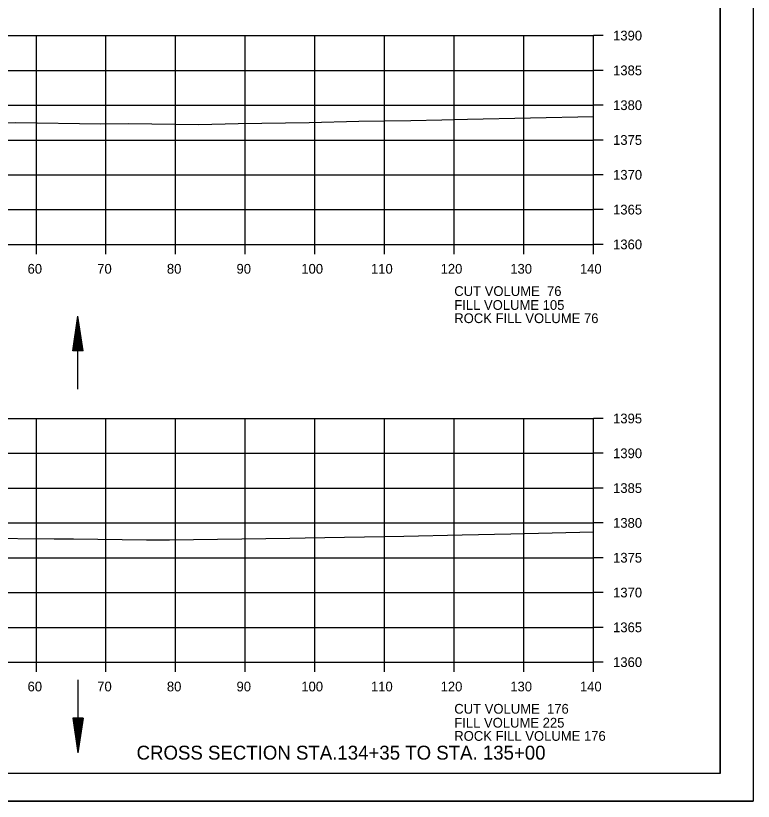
# Model space of a CAD drawing. Extents: x 1374311 to 1383814, y 384102 to 406278.
# Drawn here: x 1381685.7 to 1381791.6, y 387951.3 to 388064.2 of the extents above; entities that cross this region are included whole.
import ezdxf

# ---------------------------------------------------------------- set-up
doc = ezdxf.new("R2010")
doc.units = 0
for name, color, linetype in [('R_Axis', 7, 'Continuous'), ('R_Axis Annot', 7, 'Continuous'), ('R_Border', 7, 'Continuous'), ('R_Draft', 7, 'Continuous'), ('R_Exist Surface', 7, 'Continuous'), ('R_Grid', 7, 'Continuous'), ('R_No Plot', 7, 'Continuous'), ('R_Water', 7, 'Continuous')]:
    doc.layers.add(name, color=color, linetype=linetype)

msp = doc.modelspace()

# ---------------------------------------------------------------- linework, layer by layer
at = {"layer": 'R_Axis'}
for p, q in [((1381768.66, 388031.33), (1381768.66, 388061.33)), ((1381770.06, 388061.33), (1381768.66, 388061.33)), ((1381770.06, 388056.33), (1381768.66, 388056.33)), ((1381770.06, 388051.33), (1381768.66, 388051.33)), ((1381770.06, 388046.33), (1381768.66, 388046.33)), ((1381770.06, 388041.33), (1381768.66, 388041.33)), ((1381770.06, 388036.33), (1381768.66, 388036.33)), ((1381488.66, 388031.33), (1381768.66, 388031.33)), ((1381688.66, 388029.93), (1381688.66, 388031.33)), ((1381698.66, 388029.93), (1381698.66, 388031.33)), ((1381708.66, 388029.93), (1381708.66, 388031.33)), ((1381718.66, 388029.93), (1381718.66, 388031.33)), ((1381728.66, 388029.93), (1381728.66, 388031.33)), ((1381738.66, 388029.93), (1381738.66, 388031.33)), ((1381748.66, 388029.93), (1381748.66, 388031.33)), ((1381758.66, 388029.93), (1381758.66, 388031.33)), ((1381768.66, 388029.93), (1381768.66, 388031.33)), ((1381770.06, 388031.33), (1381768.66, 388031.33)), ((1381768.66, 387971.33), (1381768.66, 388006.33)), ((1381770.06, 388006.33), (1381768.66, 388006.33)), ((1381770.06, 388001.33), (1381768.66, 388001.33)), ((1381770.06, 387996.33), (1381768.66, 387996.33)), ((1381770.06, 387991.33), (1381768.66, 387991.33)), ((1381770.06, 387986.33), (1381768.66, 387986.33)), ((1381770.06, 387981.33), (1381768.66, 387981.33)), ((1381770.06, 387976.33), (1381768.66, 387976.33)), ((1381488.66, 387971.33), (1381768.66, 387971.33)), ((1381688.66, 387969.93), (1381688.66, 387971.33)), ((1381698.66, 387969.93), (1381698.66, 387971.33)), ((1381708.66, 387969.93), (1381708.66, 387971.33)), ((1381718.66, 387969.93), (1381718.66, 387971.33)), ((1381728.66, 387969.93), (1381728.66, 387971.33)), ((1381738.66, 387969.93), (1381738.66, 387971.33)), ((1381748.66, 387969.93), (1381748.66, 387971.33)), ((1381758.66, 387969.93), (1381758.66, 387971.33)), ((1381768.66, 387969.93), (1381768.66, 387971.33)), ((1381770.06, 387971.33), (1381768.66, 387971.33))]:
    msp.add_line(p, q, dxfattribs=at)
at = {"layer": 'R_Border'}
for q in [(1381786.84, 388160.79), (1381470.66, 387955.33)]:
    msp.add_line((1381786.84, 387955.33), q, dxfattribs=at)
at = {"layer": 'R_Draft'}
for p, q in [((1381693.88, 388016.04), (1381694.63, 388021.04)), ((1381694, 388016.04), (1381694.63, 388020.21)), ((1381695.38, 388016.04), (1381694.63, 388021.04)), ((1381695.25, 388016.04), (1381694.63, 388020.21)), ((1381694.13, 388016.04), (1381694.63, 388019.35)), ((1381695.13, 388016.04), (1381694.63, 388019.35)), ((1381694.26, 388016.04), (1381694.63, 388018.52)), ((1381695, 388016.04), (1381694.63, 388018.52)), ((1381694.38, 388016.04), (1381694.63, 388017.67)), ((1381694.51, 388016.04), (1381694.63, 388016.83)), ((1381694.87, 388016.04), (1381694.63, 388017.67)), ((1381694.75, 388016.04), (1381694.63, 388016.83)), ((1381695.38, 388016.04), (1381693.88, 388016.04)), ((1381693.88, 387963.3), (1381694.63, 387958.3)), ((1381695.38, 387963.3), (1381693.88, 387963.3)), ((1381694, 387963.3), (1381694.63, 387959.13)), ((1381694.13, 387963.3), (1381694.63, 387959.99)), ((1381694.26, 387963.3), (1381694.63, 387960.82)), ((1381694.38, 387963.3), (1381694.63, 387961.67)), ((1381694.51, 387963.3), (1381694.63, 387962.51)), ((1381695.38, 387963.3), (1381694.63, 387958.3)), ((1381694.87, 387963.3), (1381694.63, 387961.67)), ((1381695.13, 387963.3), (1381694.63, 387959.99)), ((1381695.25, 387963.3), (1381694.63, 387959.13)), ((1381695, 387963.3), (1381694.63, 387960.82)), ((1381694.75, 387963.3), (1381694.63, 387962.51))]:
    msp.add_line(p, q, dxfattribs=at)
at = {"layer": 'R_Exist Surface'}
for points in [[(1381683.59, 388048.81), (1381685.73, 388048.84), (1381697.92, 388048.63), (1381701.87, 388048.71), (1381711.98, 388048.58), (1381717.63, 388048.7), (1381727.82, 388048.85), (1381734.95, 388049.02), (1381742.43, 388049.14), (1381746.86, 388049.24), (1381750.54, 388049.32), (1381768.66, 388049.72)], [(1381680.68, 387989.13), (1381691.23, 387989.03), (1381693.98, 387989.04), (1381704.49, 387988.91), (1381707.4, 387988.88), (1381707.76, 387988.88), (1381725.06, 387989.14), (1381727.27, 387989.2), (1381741.4, 387989.42), (1381749.79, 387989.61), (1381756.79, 387989.77), (1381768.66, 387990.03)]]:
    msp.add_lwpolyline(points, dxfattribs=at)
at = {"layer": 'R_Grid'}
for p, q in [((1381488.66, 388061.33), (1381768.66, 388061.33)), ((1381688.66, 388031.33), (1381688.66, 388061.33)), ((1381698.66, 388031.33), (1381698.66, 388061.33)), ((1381708.66, 388031.33), (1381708.66, 388061.33)), ((1381718.66, 388031.33), (1381718.66, 388061.33)), ((1381728.66, 388031.33), (1381728.66, 388061.33)), ((1381738.66, 388031.33), (1381738.66, 388061.33)), ((1381748.66, 388031.33), (1381748.66, 388061.33)), ((1381758.66, 388031.33), (1381758.66, 388061.33)), ((1381768.66, 388031.33), (1381768.66, 388061.33)), ((1381488.66, 388056.33), (1381768.66, 388056.33)), ((1381488.66, 388051.33), (1381768.66, 388051.33)), ((1381488.66, 388046.33), (1381768.66, 388046.33)), ((1381488.66, 388041.33), (1381768.66, 388041.33)), ((1381488.66, 388036.33), (1381768.66, 388036.33)), ((1381488.66, 388031.33), (1381768.66, 388031.33)), ((1381488.66, 388006.33), (1381768.66, 388006.33)), ((1381688.66, 387971.33), (1381688.66, 388006.33)), ((1381698.66, 387971.33), (1381698.66, 388006.33)), ((1381708.66, 387971.33), (1381708.66, 388006.33)), ((1381718.66, 387971.33), (1381718.66, 388006.33)), ((1381728.66, 387971.33), (1381728.66, 388006.33)), ((1381738.66, 387971.33), (1381738.66, 388006.33)), ((1381748.66, 387971.33), (1381748.66, 388006.33)), ((1381758.66, 387971.33), (1381758.66, 388006.33)), ((1381768.66, 387971.33), (1381768.66, 388006.33)), ((1381488.66, 388001.33), (1381768.66, 388001.33)), ((1381488.66, 387996.33), (1381768.66, 387996.33)), ((1381488.66, 387991.33), (1381768.66, 387991.33)), ((1381488.66, 387986.33), (1381768.66, 387986.33)), ((1381488.66, 387981.33), (1381768.66, 387981.33)), ((1381488.66, 387976.33), (1381768.66, 387976.33)), ((1381488.66, 387971.33), (1381768.66, 387971.33))]:
    msp.add_line(p, q, dxfattribs=at)
at = {"layer": 'R_No Plot'}
msp.add_line((1381458.26, 387951.35), (1381791.59, 387951.35), dxfattribs=at)
for points in [[(1381458.25, 388164.68), (1381791.59, 388164.68), (1381791.59, 387951.35), (1381458.25, 387951.35)], [(1381704.58, 388160.79), (1381704.58, 388150.91), (1381740.31, 388150.91), (1381740.31, 388147.99), (1381763.51, 388147.99), (1381763.51, 388124.77), (1381786.84, 388124.77), (1381786.84, 387955.33), (1381470.66, 387955.33), (1381470.66, 388160.79)]]:
    msp.add_lwpolyline(points, close=True, dxfattribs=at)
at = {"layer": 'R_Water'}
for p, q in [((1381694.63, 388010.54), (1381694.63, 388021.04)), ((1381694.63, 387968.8), (1381694.63, 387958.3))]:
    msp.add_line(p, q, dxfattribs=at)

# ---------------------------------------------------------------- texts
at = {"layer": 'R_Axis Annot'}
for s, p in [('1390', (1381771.46, 388060.63)), ('1385', (1381771.46, 388055.63)), ('1380', (1381771.46, 388050.63)), ('1375', (1381771.46, 388045.63)), ('1370', (1381771.46, 388040.63)), ('1365', (1381771.46, 388035.63)), ('1360', (1381771.46, 388030.63)), ('60', (1381687.4, 388027.13)), ('70', (1381697.4, 388027.13)), ('80', (1381707.4, 388027.13)), ('90', (1381717.4, 388027.13)), ('100', (1381726.7, 388027.13)), ('110', (1381736.7, 388027.13)), ('120', (1381746.7, 388027.13)), ('130', (1381756.7, 388027.13)), ('140', (1381766.7, 388027.13)), ('CUT VOLUME  76', (1381748.66, 388023.93)), ('FILL VOLUME 105', (1381748.66, 388021.93)), ('ROCK FILL VOLUME 76', (1381748.66, 388020.03)), ('1395', (1381771.46, 388005.63)), ('1390', (1381771.46, 388000.63)), ('1385', (1381771.46, 387995.63)), ('1380', (1381771.46, 387990.63)), ('1375', (1381771.46, 387985.63)), ('1370', (1381771.46, 387980.63)), ('1365', (1381771.46, 387975.63)), ('1360', (1381771.46, 387970.63)), ('60', (1381687.4, 387967.13)), ('70', (1381697.4, 387967.13)), ('80', (1381707.4, 387967.13)), ('90', (1381717.4, 387967.13)), ('100', (1381726.7, 387967.13)), ('110', (1381736.7, 387967.13)), ('120', (1381746.7, 387967.13)), ('130', (1381756.7, 387967.13)), ('140', (1381766.7, 387967.13)), ('CUT VOLUME  176', (1381748.66, 387963.93)), ('FILL VOLUME 225', (1381748.66, 387961.93)), ('ROCK FILL VOLUME 176', (1381748.66, 387960.03))]:
    msp.add_text(s, height=1.4, dxfattribs=at).set_placement(p)
at = {"layer": 'R_Draft'}
msp.add_text('CROSS SECTION STA.134+35 TO STA. 135+00', height=2, dxfattribs=at).set_placement((1381703.05, 387957.33))

doc.saveas('drawing.dxf')
